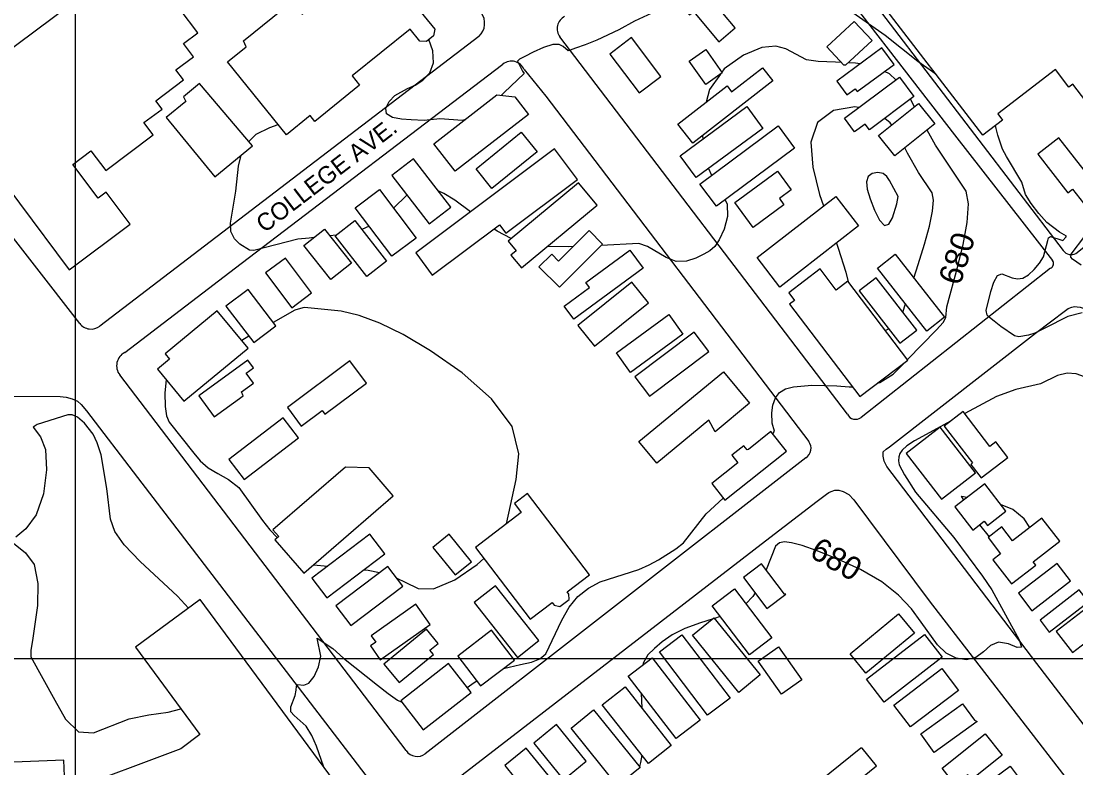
# Model space of a CAD drawing. Extents: x 79600 to 91800, y 75600 to 84400.
# Drawn here: x 87953 to 88864, y 81906 to 82550 of the extents above; entities that cross this region are included whole.
import ezdxf

# ---------------------------------------------------------------- set-up
doc = ezdxf.new("R2010")
doc.units = 0
for name, color, linetype in [('084-090$0$BLDG', 7, 'Continuous'), ('084-090$0$GRID', 7, 'Continuous'), ('084-090$0$INDEX', 7, 'Continuous'), ('084-090$0$INDXLBL', 7, 'Continuous'), ('084-090$0$INTER', 7, 'Continuous'), ('084-090$0$ROAD', 7, 'Continuous'), ('084-090$0$ROAD-NAME', 7, 'Continuous')]:
    doc.layers.add(name, color=color, linetype=linetype)

msp = doc.modelspace()

# ---------------------------------------------------------------- linework, layer by layer
at = {"layer": '084-090$0$BLDG'}
for points in [[(88930.85, 82525.1), (88923.19, 82519.23), (88931.51, 82508.39), (88935.72, 82511.62), (88965.26, 82473.12), (88954.58, 82464.93), (88966.99, 82448.75), (88923.38, 82415.28), (88861.49, 82495.92), (88858.09, 82493.31), (88846.35, 82508.61), (88796.69, 82470.5), (88800.84, 82465.09), (88783.63, 82451.89), (88692.39, 82570.78), (88825.78, 82673.14), (88789.31, 82720.67), (88832.1, 82753.5), (88962.97, 82582.97), (88927.05, 82555.41), (88931.13, 82550.09), (88954.15, 82567.76), (88971.94, 82544.58), (88936.68, 82517.52)], [(88271.18, 82596.14), (88275.96, 82600.01), (88296.3, 82574.89), (88289.57, 82569.45), (88310.54, 82543.55), (88309.31, 82537.75), (88303.46, 82533.01), (88297.65, 82533.25), (88289.23, 82543.65), (88239.14, 82503.09), (88245.52, 82495.22), (88206.86, 82463.92), (88202.86, 82468.85), (88182.52, 82452.38), (88131.61, 82515.26), (88147.83, 82528.39), (88145.45, 82533.37), (88187.25, 82567.22), (88195.93, 82556.5), (88260.77, 82609)], [(88530.52, 82555.78), (88533.97, 82558.68), (88555.78, 82532.69), (88569.95, 82544.58), (88527.22, 82595.49), (88509.6, 82580.71)], [(88665.19, 82512.44), (88663.72, 82512.44), (88649.03, 82528.25), (88672.72, 82550.25), (88688.09, 82533.71)], [(88461.57, 82522.01), (88487.03, 82488.48), (88505.72, 82502.68), (88480.26, 82536.2)], [(88696.62, 82527.4), (88657.62, 82498.77), (88666.38, 82486.84), (88673.54, 82492.1), (88675.32, 82489.66), (88707.16, 82513.05)], [(88544.54, 82525.91), (88558.79, 82505.77), (88544.47, 82495.64), (88530.22, 82515.78)], [(88602.32, 82498.83), (88533.27, 82445.2), (88520.52, 82461.6), (88562.86, 82494.48), (88566.83, 82489.36), (88593.55, 82510.12)], [(88724.28, 82485.26), (88685.78, 82456.7), (88682.13, 82461.61), (88673.07, 82454.89), (88664.25, 82466.79), (88711.82, 82502.06)], [(88107.53, 82496.66), (88093.53, 82485.16), (88095.66, 82481.14), (88078.66, 82467.16), (88120.59, 82416.13), (88153.1, 82442.85)], [(88364.23, 82486.81), (88379.73, 82484.99), (88391.49, 82469.8), (88328.24, 82420.84), (88309.79, 82444.67)], [(88593.9, 82457.89), (88536.25, 82415.43), (88522.42, 82434.21), (88580.07, 82476.66)], [(88693.67, 82451.63), (88728.27, 82479.21), (88742.25, 82461.67), (88707.65, 82434.09)], [(88398.93, 82437.68), (88359.85, 82405.97), (88346.16, 82422.85), (88385.24, 82454.56)], [(88621.21, 82440.77), (88553.71, 82390.6), (88539.4, 82409.85), (88606.9, 82460.02)], [(88831.09, 82435.54), (88857.19, 82402.15), (88861.27, 82405.34), (88870.64, 82393.37), (88884.8, 82404.44), (88849.33, 82449.8)], [(88294.06, 82350.33), (88308.3, 82331.3), (88366.33, 82374.72), (88371.86, 82367.32), (88433.8, 82413.67), (88414.03, 82440.09)], [(88273.58, 82417.11), (88305.68, 82375.41), (88324.36, 82389.79), (88292.26, 82431.49)], [(88618.24, 82404.82), (88608.07, 82397.33), (88611.99, 82392), (88585.43, 82372.43), (88569.68, 82393.81), (88606.41, 82420.87)], [(88373.93, 82360.63), (88380.91, 82352.21), (88376.32, 82348.39), (88385.45, 82337.38), (88450.74, 82391.54), (88434.62, 82410.98)], [(88273.62, 82347.42), (88241.92, 82389.36), (88262.75, 82405.11), (88294.45, 82363.16)], [(88676.53, 82373.68), (88608.61, 82320.88), (88588.84, 82346.31), (88656.77, 82399.11)], [(88251.76, 82330.07), (88224.63, 82365), (88241.64, 82378.22), (88268.78, 82343.28)], [(88220.77, 82327.33), (88197.49, 82356.73), (88215.31, 82370.84), (88238.58, 82341.44)], [(88417.49, 82343.36), (88411.48, 82349.39), (88400.51, 82338.44), (88418.11, 82320.81), (88455.42, 82358.04), (88443.83, 82369.65)], [(88164.54, 82333.03), (88187.01, 82303.06), (88204.09, 82315.87), (88181.62, 82345.84)], [(88490.38, 82337.27), (88430.68, 82293.19), (88422.3, 82304.53), (88444.01, 82320.56), (88440.91, 82324.76), (88478.9, 82352.81)], [(88707.97, 82349.16), (88750.65, 82294.78), (88735.49, 82282.88), (88692.81, 82337.25)], [(88657.16, 82318.27), (88643.16, 82336.62), (88616.17, 82316.02), (88621.2, 82309.43), (88616.84, 82306.1), (88677.68, 82226.37), (88718.96, 82257.88), (88667.09, 82325.85)], [(88677.1, 82317.51), (88712.09, 82272.39), (88726.65, 82283.69), (88691.67, 82328.81)], [(88130.28, 82304.4), (88154.19, 82273.01), (88173.21, 82287.5), (88149.31, 82318.89)], [(88434.07, 82287.78), (88448.46, 82269.86), (88495.1, 82307.29), (88480.71, 82325.22)], [(88077.75, 82263.38), (88081.63, 82258.67), (88071.06, 82249.95), (88093.81, 82222.33), (88149.43, 82268.16), (88122.79, 82300.49)], [(88524.84, 82280.27), (88479.55, 82247.27), (88467.32, 82264.06), (88512.6, 82297.06)], [(88483.3, 82243.28), (88495.97, 82226.58), (88547.08, 82265.34), (88534.41, 82282.04)], [(88143.79, 82230.33), (88154.09, 82237.83), (88147.69, 82246.63), (88154.02, 82251.24), (88149.21, 82257.85), (88106.94, 82227.08), (88120.11, 82208.98), (88145.02, 82227.11)], [(88195.31, 82200.94), (88213.33, 82214.43), (88215.75, 82211.19), (88251.51, 82237.95), (88237.18, 82257.09), (88183.4, 82216.84)], [(88552.5, 82195.98), (88547.13, 82205.94), (88502.3, 82168.94), (88486.83, 82187.68), (88559.75, 82247.85), (88582.28, 82220.55)], [(88750.42, 82200.88), (88774.92, 82169.05), (88773.35, 82167.84), (88782.29, 82156.22), (88805.2, 82173.85), (88794.93, 82187.19), (88789.9, 82183.31), (88766.71, 82213.43)], [(88179.69, 82207.94), (88132.7, 82171.97), (88145.94, 82154.67), (88192.93, 82190.64)], [(88777.51, 82160.42), (88747.04, 82200.02), (88717.5, 82177.29), (88747.98, 82137.69)], [(88581.28, 82180.8), (88580.24, 82180.27), (88577.4, 82183.85), (88567.08, 82175.69), (88572.29, 82169.09), (88549.65, 82151.18), (88560.9, 82136.96), (88614.3, 82179.19), (88600.81, 82196.24)], [(88274.73, 82140.74), (88253.9, 82164.83), (88233.34, 82165.32), (88170.84, 82111.3), (88175.89, 82105.46), (88172.56, 82102.58), (88197.37, 82073.87)], [(88784.96, 82118.71), (88787.73, 82115.12), (88803.58, 82127.32), (88785.37, 82150.98), (88759.59, 82131.14), (88775.04, 82111.07)], [(88379.33, 82133.92), (88385.23, 82126.2), (88345.72, 82096.03), (88392.96, 82034.16), (88411.84, 82048.57), (88413.49, 82046.41), (88418.52, 82045.03), (88426.46, 82051.09), (88426.44, 82055.83), (88424.87, 82057.88), (88444.09, 82072.55), (88390.64, 82142.56)], [(88829.44, 82080.87), (88827.17, 82083.82), (88850.08, 82101.46), (88834.79, 82121.34), (88809.33, 82101.75), (88800.07, 82113.78), (88788.3, 82104.72), (88799.09, 82090.69), (88792.32, 82085.48), (88808.35, 82064.64)], [(88254.56, 82107.45), (88204.5, 82069.57), (88217.26, 82052.71), (88267.32, 82090.58)], [(88308.96, 82096.14), (88328.11, 82072.4), (88342.26, 82083.81), (88323.1, 82107.55)], [(88613.68, 82055.82), (88612.38, 82055.81), (88592.66, 82082), (88577.06, 82070.26), (88597.25, 82043.45)], [(88859.5, 82067.15), (88847.77, 82082.38), (88814.44, 82056.72), (88826.16, 82041.49)], [(88269.99, 82079.8), (88225.17, 82045.66), (88238.11, 82028.66), (88282.94, 82062.8)], [(88344.56, 82048.48), (88382.09, 82001.18), (88400.52, 82015.8), (88362.98, 82063.1)], [(88569.2, 82060.45), (88601.55, 82018.21), (88582.25, 82003.43), (88549.91, 82045.68)], [(88874.88, 82049.16), (88866.95, 82059.46), (88833.09, 82033.4), (88841.02, 82023.1)], [(88913.42, 82045.57), (88904.6, 82057.03), (88885.91, 82042.64), (88880.73, 82049.36), (88847.16, 82023.52), (88861.16, 82005.34)], [(87980.42, 81842.79), (87999.08, 81843.52), (87998.97, 81846.33), (88118.47, 81890.54), (88119.91, 81887.16), (88134.42, 81899.31), (88173.92, 81848.71), (88227.95, 81888.57), (88107.98, 82051.2), (88052.1, 82009.98), (88107.71, 81934.59), (88091.18, 81922.39), (87991.47, 81884.81), (87990.39, 81912.51), (87918.12, 81909.68), (87923.83, 81763.81), (87983.42, 81766.14)], [(88294.22, 82047.03), (88255.62, 82019.88), (88259.56, 82014.28), (88255.05, 82011.11), (88263.45, 81999.17), (88306.56, 82029.49)], [(88551.6, 82035.44), (88591.5, 81986.01), (88572.93, 81971.02), (88533.03, 82020.44)], [(88724.67, 82022.06), (88682.86, 81987.66), (88669.11, 82004.36), (88710.93, 82038.76)], [(88306.31, 82007.38), (88313.46, 82013.25), (88303.34, 82025.59), (88266.66, 81995.48), (88279.86, 81979.39), (88309.39, 82003.63)], [(88330.53, 82002.39), (88350.13, 81976.66), (88379.26, 81998.84), (88359.66, 82024.58)], [(88524, 82020.69), (88565.55, 81965.97), (88546.16, 81951.24), (88504.6, 82005.96)], [(88748.55, 82001.25), (88698.53, 81962.64), (88683.3, 81982.37), (88733.32, 82020.99)], [(88607.3, 82010.25), (88627.45, 81981.75), (88609.94, 81969.37), (88589.79, 81997.87)], [(88498.16, 82000.8), (88539.55, 81947.09), (88518.95, 81931.2), (88477.55, 81984.91)], [(88322.51, 81995.9), (88281.16, 81963.59), (88300.61, 81938.69), (88341.97, 81971.01)], [(88762.69, 81972.75), (88721.33, 81941.2), (88706.92, 81960.08), (88748.28, 81991.64)], [(88474.91, 81975.66), (88514.73, 81925.05), (88494.95, 81909.49), (88455.14, 81960.11)], [(88447.7, 81955.88), (88487.94, 81906.26), (88468.45, 81890.46), (88428.21, 81940.07)], [(88776.53, 81947.1), (88778.79, 81945.99), (88741.83, 81919.16), (88730.26, 81935.1), (88766.27, 81961.24)], [(88441.37, 81911.64), (88415.73, 81943.19), (88396, 81927.15), (88421.63, 81895.6)], [(88800.39, 81916.77), (88774.12, 81895.81), (88770.82, 81899.95), (88759.87, 81891.22), (88748.51, 81905.46), (88785.72, 81935.15)], [(88414.71, 81891.71), (88389.59, 81922.94), (88370.96, 81907.95), (88396.08, 81876.72)], [(88679.5, 81922.75), (88678.26, 81922.75), (88642.85, 81894.01), (88655.75, 81878.12), (88691.9, 81907.47)], [(88821.17, 81888.88), (88786.98, 81863.42), (88773.17, 81881.96), (88807.35, 81907.42)]]:
    msp.add_lwpolyline(points, close=True, dxfattribs=at)
for points in [[(88011.75, 82576.73), (87903.12, 82495.44)], [(87908.79, 82450.8), (87994.95, 82335.66), (88047.66, 82375.11), (88026.87, 82402.88), (88019.92, 82397.68), (87998.15, 82426.78), (88013.71, 82438.42), (88026.41, 82421.45), (88067.47, 82452.17), (88059.49, 82462.83), (88075.08, 82474.49), (88069.65, 82481.75), (88093.68, 82499.73), (88087.12, 82508.5), (88102.17, 82519.76), (88093.75, 82531.01), (88106.07, 82540.23), (88090.83, 82560.59)]]:
    msp.add_lwpolyline(points, dxfattribs=at)
at = {"layer": '084-090$0$GRID'}
for p, q in [((88000, 84000), (88000, 80000)), ((90000, 82000), (85000, 82000))]:
    msp.add_line(p, q, dxfattribs=at)
at = {"layer": '084-090$0$INDEX'}
for p, q in [((88724.84, 82476.47), (88721.28, 82483.03)), ((88541.84, 82451.85), (88541.85, 82448.52)), ((88546.89, 82423.26), (88549.6, 82417.43)), ((88286.47, 82400.36), (88274.88, 82389.06)), ((88253.84, 82373.59), (88247.55, 82370.62)), ((88225.56, 82365.72), (88219.84, 82365.12)), ((88556.92, 82036.52), (88552.04, 82034.9)), ((88488.81, 81970.31), (88489.26, 81957.42))]:
    msp.add_line(p, q, dxfattribs=at)
for points in [[(88661.45, 82514.88), (88656.41, 82515.15), (88641.56, 82515.67), (88631.6, 82517.13), (88613.63, 82526.66), (88605.03, 82528.89), (88592.91, 82527.64), (88576.97, 82521.19), (88560.51, 82509.17), (88558.42, 82506.29)], [(88677.7, 82513.51), (88673.73, 82514.23), (88667.48, 82514.56)], [(88557.27, 82504.69), (88547.72, 82491.54), (88544.8, 82480.45)], [(88708.68, 82499.74), (88703.02, 82504.98), (88698.9, 82506.98)], [(88149.92, 82446.6), (88156.49, 82452.9), (88168.07, 82458.53), (88175.44, 82461.12)], [(88718.66, 82258.28), (88743.72, 82284.06), (88749.48, 82290.35), (88751.88, 82294.67), (88752.72, 82303.74), (88762.28, 82339), (88766.77, 82357.56), (88770.27, 82376.6), (88771.42, 82392.78), (88769.4, 82403.65), (88742.86, 82443.32), (88735.72, 82456.46)], [(88206.27, 82363.68), (88202.11, 82363.24), (88192.2, 82362.13), (88154.45, 82352.59), (88150.47, 82352.72), (88142.12, 82357.82), (88137.53, 82362.66), (88134.57, 82368.79), (88134.31, 82376.01), (88138.8, 82403.76), (88140.96, 82425.32), (88143.35, 82434.84)], [(88341.52, 82385.84), (88327.91, 82395.77), (88318.32, 82401.78), (88313.43, 82403.99)], [(88561.36, 82396.29), (88563.13, 82392.46), (88563.17, 82381.89), (88560.27, 82370.89), (88556.19, 82361.66), (88552.3, 82355.77), (88548.16, 82352.19), (88542.92, 82349.25), (88535.98, 82345.87), (88527.78, 82343.2), (88519.03, 82342.98), (88510.32, 82346.27), (88494.13, 82356.04), (88486.62, 82358.36), (88454.21, 82356.84)], [(88376.44, 82362.71), (88364.46, 82369.09), (88361.6, 82371.18)], [(88429.93, 82355.78), (88426.22, 82355.62), (88407.8, 82355.92)], [(88692.8, 82237.91), (88694.73, 82238.38), (88706.29, 82245.56), (88716.26, 82255.81)], [(88960.64, 82171.73), (88948.11, 82187.44), (88920.86, 82215.84), (88902.72, 82234.11), (88896.05, 82238.77), (88891.22, 82240.41), (88884.3, 82239.92), (88880.88, 82239.87), (88864.23, 82245.94), (88856.47, 82246.7), (88848.14, 82244.53), (88833.5, 82237.32), (88812.16, 82232.42), (88795.56, 82226.52), (88768.08, 82211.66)], [(88602.41, 82194.22), (88603.72, 82196.41), (88601.75, 82203.3), (88601.59, 82212.28), (88602.56, 82218.98), (88604.7, 82225.26), (88608.32, 82229.92), (88613.47, 82233.02), (88620.16, 82234.89), (88636.15, 82236.29), (88657.74, 82235.62), (88668.32, 82234.81), (88671.18, 82234.89)], [(88755.77, 82205), (88741.09, 82197.06), (88724.72, 82188.05), (88718.14, 82183.74), (88714.07, 82180.19), (88712.04, 82177.15), (88711.24, 82174.2), (88711.03, 82170.97), (88711.57, 82167.34), (88716.07, 82158.74), (88725.49, 82143.97), (88758.68, 82104.83), (88783.35, 82071.39), (88791.44, 82059.46), (88815.05, 82016.38), (88817.22, 82009.99), (88813.46, 82009.83), (88805.8, 82012.78), (88797.32, 82014.4), (88790.35, 82011.52), (88784.25, 82006.02), (88777.63, 82001.03), (88769.53, 81999.1), (88760.65, 82000.49), (88752.13, 82004.9), (88744.73, 82011.94), (88730.63, 82031.68), (88722.03, 82043.18), (88711.02, 82054.96), (88696.5, 82066.42), (88678.12, 82076.96), (88658.44, 82086.03), (88640.76, 82093.08), (88627.64, 82097.71), (88618.62, 82100.19), (88612.48, 82100.9), (88608.12, 82100.1), (88604.8, 82097.27), (88596.61, 82076.76)], [(88369.76, 81991.6), (88384.46, 81995.15), (88394.1, 81997.17), (88401.18, 81999.83), (88406.35, 82004.13), (88420.24, 82033.23), (88426.46, 82044.63), (88434.12, 82053.88), (88443.17, 82060.97), (88453.43, 82066.34), (88486.59, 82077.21), (88495.78, 82081.05), (88503.84, 82085.36), (88518.54, 82094.85), (88525.17, 82099.97), (88544.79, 82125.08), (88559.46, 82138.78)], [(88587.14, 82056.88), (88585.18, 82053.67), (88579.11, 82047.51)], [(88550.16, 82034.27), (88540.09, 82030.94), (88526.52, 82026.28), (88515.56, 82020.69), (88507, 82014.64), (88500.14, 82008.86), (88494.47, 82003.48), (88490.35, 81996.07), (88490.11, 81994.59)], [(88214.83, 81906.36), (88208.31, 81924.61), (88204.37, 81933.83), (88199.56, 81941.83), (88189.13, 81950.92), (88186.19, 81954.32), (88186.21, 81958.53), (88189.97, 81968.32), (88190.81, 81972.85), (88191.13, 81976.29), (88191.98, 81977.94), (88197.57, 81977.17), (88201.8, 81979.01), (88206.35, 81984.79), (88210.2, 81993.19), (88212.17, 82002.15), (88209.02, 82017.89), (88222.49, 82008.9), (88231.79, 82000.43), (88261.18, 81977.09), (88270.29, 81970.03), (88278.38, 81964.39), (88282.05, 81962.45)], [(88338.63, 81975.28), (88344.46, 81979.56), (88346.74, 81981.1)], [(88489.19, 81916.82), (88488.31, 81910.6), (88487.25, 81907.12)]]:
    msp.add_lwpolyline(points, dxfattribs=at)
at = {"layer": '084-090$0$INTER'}
for p, q in [((88642.79, 82400.66), (88646.18, 82390.88)), ((88714.59, 82299.24), (88716.94, 82306.51)), ((88150.04, 82278.47), (88143.88, 82274.9)), ((88764.95, 82140.3), (88767.1, 82136.92)), ((88780.89, 82115.57), (88789.13, 82105.36)), ((88205.89, 82081.23), (88218.23, 82079.96))]:
    msp.add_line(p, q, dxfattribs=at)
for points in [[(88743.21, 82504.56), (88727.68, 82515.68), (88699.36, 82538.06), (88640.72, 82579.55), (88616.16, 82598.71)], [(88520.42, 82567.82), (88483.12, 82550.52), (88469.59, 82542.95), (88450.55, 82534.04), (88440.28, 82530.11), (88432.11, 82527.15), (88427.54, 82525.5), (88425.76, 82524.82), (88421.32, 82528.5), (88417.93, 82530.2), (88412.35, 82530.22), (88404.37, 82527.69), (88395.61, 82523.73), (88388.18, 82519.94), (88383.68, 82517.52), (88381.84, 82515.97), (88386.28, 82507.37), (88387.72, 82505.2), (88370.41, 82488.89), (88367.84, 82486.39)], [(88336.26, 82465.17), (88334.45, 82464.64), (88314.93, 82466.06), (88301.42, 82464.75), (88290.08, 82465.14), (88281.94, 82465.74), (88274.08, 82467.22), (88268.94, 82470.31), (88268.31, 82475.34), (88271.21, 82481.2), (88276.01, 82486.36), (88287.12, 82492.29), (88293.51, 82495.2), (88300.38, 82499.63), (88306.3, 82505.94), (88309.52, 82514.33), (88308.79, 82524.77), (88305.52, 82534.68)], [(88676.36, 82475.77), (88673.31, 82476.41), (88654.87, 82473.2), (88640.91, 82462.93), (88635.36, 82445.96), (88636.87, 82424.36), (88642.79, 82400.66)], [(88705.13, 82460.76), (88703.85, 82462.72), (88698.98, 82466.5)], [(88869.59, 82298.68), (88857.1, 82295.42), (88837.25, 82285.35), (88828.58, 82281.1), (88823.02, 82279.36), (88814.79, 82277.91), (88811.2, 82278.81), (88799.18, 82286.85), (88793.45, 82291.37), (88789.62, 82294.54), (88787.54, 82296.68), (88786.74, 82300.58), (88790.72, 82317.03), (88793.24, 82325.06), (88796.41, 82330.74), (88800.22, 82332.23), (88809.04, 82328.84), (88813.66, 82327.92), (88818.37, 82328.68), (88823.21, 82331.35), (88828.14, 82335.94), (88832.64, 82341.54), (88836.12, 82347), (88839.78, 82361.11), (88840.54, 82363.42), (88842.2, 82364.53), (88851.09, 82361.6), (88852.77, 82361.12), (88855.48, 82363.86), (88856.11, 82364.94), (88849.93, 82368.25), (88838.86, 82376.62), (88832, 82384.29), (88825.51, 82393), (88820.7, 82400.93), (88817.28, 82411.33), (88804.07, 82433.47), (88800.7, 82439.87), (88796.56, 82452.14), (88795.32, 82457.85), (88794.61, 82460.31)], [(88724.08, 82328.63), (88727.84, 82340.27), (88733.35, 82357.92), (88737.64, 82373.53), (88740.28, 82386.29), (88741.04, 82395.86), (88739.87, 82402.1), (88728.33, 82419.68), (88718.73, 82436.46), (88716.49, 82441.14)], [(88868.67, 82339.68), (88861.23, 82344.86), (88859.84, 82346.72), (88859.97, 82349.15), (88871.83, 82364.78)], [(88657.32, 82358.74), (88658.76, 82354.58), (88665.59, 82333.82), (88667.46, 82325.37)], [(88196.68, 82302.89), (88189.64, 82300.8), (88171.06, 82290.33)], [(88372.43, 82116.42), (88380.87, 82154.84), (88383.18, 82176.78), (88377.39, 82200.47), (88359.62, 82224.42), (88334.06, 82246.83), (88306.9, 82265.83), (88283.15, 82280.02), (88262.98, 82289.86), (88245.38, 82296.29), (88229.67, 82300.19), (88198.22, 82303.24), (88196.68, 82302.89)], [(88699.58, 82283.29), (88701.78, 82284.66), (88702.22, 82285.11)], [(88078.68, 82240.7), (88077.5, 82229.59), (88077.65, 82217.89), (88078.99, 82209.67), (88081.33, 82204.17), (88102.43, 82177.36), (88107.96, 82170.88), (88114.8, 82164.96), (88123.29, 82159.87), (88132.54, 82154.64), (88141.37, 82147.98), (88161.75, 82119.32), (88168.17, 82111.25), (88174.57, 82104.73), (88174.81, 82104.52)], [(88097.89, 82043.76), (88088.47, 82054.19), (88056.34, 82084.05), (88042.42, 82098.23), (88034.33, 82109.94), (88030.7, 82120.63), (88027.4, 82146.9), (88022.48, 82176.02), (88019.19, 82186.45), (88015.55, 82193.89), (88008.22, 82203.37), (88002.02, 82208.62), (87997.57, 82210.67), (87993.62, 82210.51), (87967.24, 82202.31), (87963.89, 82199.94), (87970.23, 82191.51), (87974.37, 82180.6), (87975.33, 82163), (87972.64, 82142.51), (87966.4, 82124.25), (87957.36, 82112.1), (87948.98, 82105.05)], [(88770.19, 82139.29), (88765.33, 82140.23), (88764.95, 82140.3)], [(88824.21, 82113.2), (88819.45, 82120.88), (88809.62, 82128.75), (88799.03, 82133.23)], [(87945.38, 82100.85), (87957.2, 82091.58), (87964.65, 82081.35)], [(87964.65, 82081.35), (87967.91, 82065.07), (87967.65, 82045.96), (87963.31, 82015.71), (87961.81, 82007.34), (87961.88, 82001.7), (87982.42, 81964.4), (87991.79, 81947.85), (88002.96, 81936.94), (88016.03, 81936), (88046.84, 81948.07), (88063.8, 81951.61), (88080.47, 81953.83), (88091.36, 81956.75)], [(88277.75, 82069.61), (88284.86, 82066.25), (88296.16, 82060.72), (88309.57, 82060.36), (88327.81, 82068.13), (88347.27, 82081.33), (88352.91, 82086.62)], [(88249.1, 82076.8), (88253.04, 82076.39), (88262.86, 82074.37)]]:
    msp.add_lwpolyline(points, dxfattribs=at)
msp.add_lwpolyline([(88686.42, 82397.09), (88690.16, 82387.32), (88694.56, 82378.6), (88698.93, 82373.91), (88702.7, 82375.28), (88705.75, 82380.73), (88709.59, 82392.61), (88710.65, 82398.93), (88703.23, 82412.87), (88700.98, 82416.31), (88697.64, 82418.91), (88693.04, 82419.87), (88688.25, 82419.04), (88684.62, 82416.37), (88683.23, 82411.84), (88683.96, 82405.43)], close=True, dxfattribs=at)
at = {"layer": '084-090$0$ROAD'}
for p, q in [((88348.55, 82537.25), (88021.44, 82287.16)), ((88666.87, 82211.08), (88418.6, 82536.76)), ((88387.78, 82508.7), (88406.46, 82485.64)), ((88406.46, 82485.64), (88633.43, 82187.55)), ((88759.31, 82452.4), (88843.84, 82343.85)), ((88842.18, 82337.08), (88678.57, 82208.4)), ((88285.86, 81920.73), (88038.51, 82245.12)), ((88630.89, 82173.5), (88302.38, 81918.07)), ((88053.82, 82156.43), (88260.4, 81886.84))]:
    msp.add_line(p, q, dxfattribs=at)
for points in [[(88004.01, 82289.56), (87882.51, 82445.78), (87878.07, 82449.79), (87875.46, 82453.16), (87873.48, 82459.65), (87870.62, 82491.09), (87861.61, 82752.14), (87861.45, 82761.11), (87861.69, 82765.65), (87863.23, 82769.17), (87865.3, 82771.78), (87883.95, 82788.75), (87947, 82846.58), (87969.92, 82866.17), (88024.19, 82910.06), (88053.09, 82930.32)], [(88600.06, 82684.11), (88661.61, 82603.14), (88853.16, 82352.33)], [(88587.88, 82674.96), (88635.71, 82611.87), (88759.31, 82452.4)], [(88042.85, 82264.38), (88143.38, 82341.21), (88369.44, 82513.43)], [(88864.09, 82349.91), (88907.62, 82384.43), (88919.39, 82393.16), (89000, 82454.36)], [(89000, 81774.99), (88934.91, 81859.95), (88830.26, 81995.87), (88700.78, 82166.11), (88698.44, 82170.64), (88697.55, 82175), (88697.61, 82178.53), (88700.22, 82180.9), (88703.14, 82182.94), (88829.31, 82281), (88855.1, 82300.74), (88857.53, 82302.25), (88860.5, 82303.48), (88862.97, 82303.98), (88865.2, 82303.73), (88867.91, 82303.48), (88871.36, 82302.4), (88873.59, 82300.75), (88880.07, 82294.54)], [(87892.12, 82226.58), (87987.12, 82226.46), (87992.19, 82225.96), (87997.53, 82224.42), (88002.21, 82222.49), (88005.34, 82219.51), (88009.78, 82214.07), (88053.82, 82156.43)], [(88640.66, 82136.07), (88648.63, 82142.05), (88650.9, 82143.46), (88652.69, 82144.39), (88656.08, 82145.46), (88659.46, 82145.57), (88663.14, 82144.54), (88667.91, 82141.73), (88672.5, 82137.16), (88737.45, 82050.11), (88897.34, 81842.88), (89000, 81708.08)], [(88324.19, 81892.17), (88596.23, 82101.88), (88640.66, 82136.07)]]:
    msp.add_lwpolyline(points, dxfattribs=at)
for centre, radius, start, end in [((88338.57, 82548.59), 15.1, 311.34471, 37.56669), ((88427.98, 82543.92), 11.8, 116.67296, 217.31794), ((88376.75, 82503.84), 12.06, 23.76972, 127.30102), ((88860.06, 82357.6), 8.68, 217.37135, 297.61102), ((88840.34, 82341.12), 4.44, 294.48601, 37.90829), ((88013.91, 82297), 12.39, 216.93504, 307.39995), ((88048.75, 82252.93), 12.88, 117.27179, 217.32609), ((88673.8, 82214.46), 7.72, 206.02633, 308.18753), ((88625.74, 82181.69), 9.67, 302.20564, 37.28592), ((88295.36, 81927.1), 11.43, 213.82889, 307.86583)]:
    msp.add_arc(centre, radius, start, end, dxfattribs=at)

# ---------------------------------------------------------------- texts
at = {"layer": '084-090$0$INDXLBL'}
for rotation, p in [(72.46788, (88764.07, 82321.41)), (329.75348, (88632.99, 82088.7))]:
    msp.add_text('680', height=20, rotation=rotation, dxfattribs=at).set_placement(p)
at = {"layer": '084-090$0$ROAD-NAME'}
msp.add_text('COLLEGE AVE.', height=15, rotation=37.45115, dxfattribs=at).set_placement((88163.58, 82367.11))

doc.saveas('drawing.dxf')
